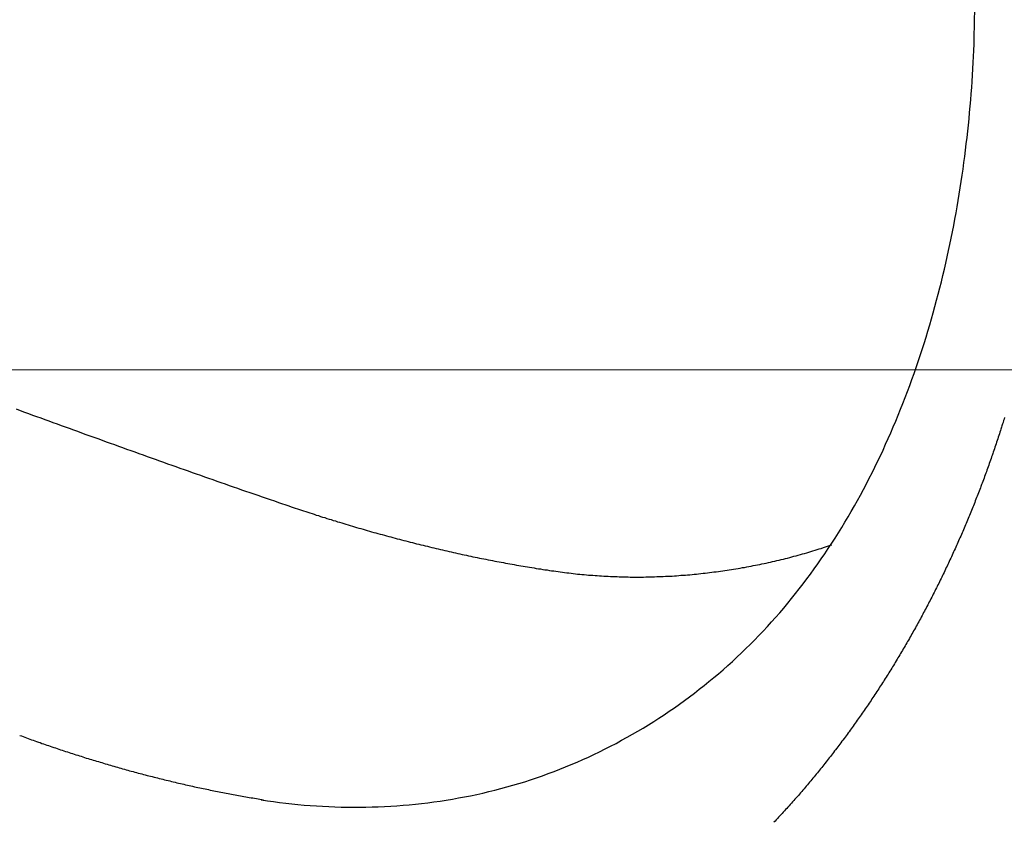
# Model space of a CAD drawing. Header units: millimetres. Extents: x -604189 to 881711, y -381903 to -7297.
# Tile 478 of 656: x -579599 to -579531, y -164151 to -164096. Entities that reach past the tile are written whole.
import ezdxf

# ---------------------------------------------------------------- set-up
doc = ezdxf.new("R2010")
doc.units = ezdxf.units.MM
doc.header["$LTSCALE"] = 100
doc.linetypes.add('0.5_0.5', pattern=[1, 0.5, -0.5])
doc.linetypes.add('ACAD_ISO04W100', pattern=[30.5, 24, -3, 0.5, -3])
doc.layers.get('Defpoints').update_dxf_attribs({"color": 30})
doc.layers.add('OPIS', color=7, linetype='Continuous')
doc.layers.add('strop osie', color=80, linetype='ACAD_ISO04W100', lineweight=5)
doc.styles.get("Standard").update_dxf_attribs({"font": 'romans.shx', "width": 0.5})
doc.dimstyles.new('1 50', dxfattribs={"dimtxt": 150, "dimasz": 80, "dimexe": 1, "dimexo": 1, "dimgap": 20, "dimtad": 1, "dimdec": 0, "dimlfac": 0.1, "dimtxsty": 'Standard', "dimblk": 'ARCHTICK', "dimcen": 200, "dimclrd": 2, "dimadec": 1, "dimazin": 0, "dimtfac": 1, "dimtdec": 0, "dimtmove": 0, "dimatfit": 3, "dimldrblk": 'ARCHTICK', "dimfxl": 120, "dimfxlon": 1, "dimtfill": 1, "dimarcsym": 0})

# ---------------------------------------------------------------- blocks, each defined once
blk = doc.blocks.new('_ArchTick')
at = {"layer": 'strop osie', "color": 0, "const_width": 0.15}
blk.add_lwpolyline([(-0.5, -0.5), (0.5, 0.5)], dxfattribs=at)
blk = doc.blocks.new('*D3294')
at = {"layer": 'Defpoints', "color": 0, "linetype": 'ByBlock', "lineweight": 5, "transparency": 16777216}
for p in [(-595783.126, -159420.303), (-593748.924, -159420.303), (-552118.935, -179940.303)]:
    blk.add_point(p, dxfattribs=at)
at = {"layer": 'OPIS', "color": 0, "linetype": 'Continuous', "lineweight": -2, "transparency": 16777216}
for p, q in [((-595723.126, -159420.303), (-595784.126, -159420.303)), ((-595723.126, -179940.303), (-595784.126, -179940.303))]:
    blk.add_line(p, q, dxfattribs=at)
at = {"layer": 'OPIS', "color": 2, "lineweight": -2, "transparency": 16777216}
blk.add_line((-595783.126, -179940.303), (-595783.126, -159420.303), dxfattribs=at)
at = {"layer": 'OPIS', "color": 2, "linetype": 'ByBlock', "lineweight": -2, "transparency": 16777216, "xscale": 80, "yscale": 80, "zscale": 80}
for p, rotation in [((-595783.126, -159420.303), 90), ((-595783.126, -179940.303), 270)]:
    blk.add_blockref('_ArchTick', p, dxfattribs=dict(at, rotation=rotation))
at = {"layer": 'OPIS', "color": 0, "linetype": 'ByBlock', "lineweight": 13, "transparency": 16777216, "insert": (-595878.126, -169680.303), "char_height": 150, "attachment_point": 5, "rotation": 90, "bg_fill": 3, "box_fill_scale": 1.1, "bg_fill_color": 256, "bg_fill_true_color": 13158600, "bg_fill_transparency": 0}
blk.add_mtext('2052', dxfattribs=at)

msp = doc.modelspace()

# ---------------------------------------------------------------- dimensions: what is measured, and where the dimension line sits
at = {"layer": 'OPIS', "color": 0, "linetype": 'ByBlock', "lineweight": 13}
dim = msp.add_linear_dim(base=(-595783.126, -159420.303), p1=(-552118.935, -179940.303), p2=(-593748.924, -159420.303), angle=90, dimstyle='1 50', override={"dimtmove": 1, "dimfxl": 60, "dimarcsym": 1}, dxfattribs=at)
dim.commit()
dim.dimension.update_dxf_attribs({"geometry": '*D3294', "text_midpoint": (-595878.126, -169680.303)})

# ---------------------------------------------------------------- next in the draw order: hatches: boundary and pattern name
at = {"layer": 'OPIS', "linetype": '0.5_0.5', "lineweight": 13}
h = msp.add_hatch(dxfattribs=at)
h.set_pattern_fill('ANSI37', color=0, scale=130)
h.set_pattern_definition([(45, (-597218.54, 256668.8), (-291.85832, 291.85832), []), (135, (-597218.54, 256668.8), (-291.85832, -291.85832), [])])
edge = h.paths.add_edge_path(flags=16)
edge.add_line((-570958.916, -168985.281), (-571058.916, -168985.281))
edge.add_line((-571058.916, -168985.281), (-572598.916, -168985.281))
edge.add_line((-572598.916, -168985.281), (-572598.915, -170470.3))
edge.add_line((-572598.915, -170470.3), (-570825.763, -170470.3))
edge.add_arc((-570508.916, -170339.099), 342.937, 180, 202.49364, ccw=False)
edge.add_arc((-570508.916, -170339.099), 342.937, 90, 180, ccw=False)
edge.add_line((-570508.916, -169996.163), (-570508.916, -169764.704))
edge.add_arc((-570058.916, -168985.281), 900, 180, 240, ccw=False)
edge = h.paths.add_edge_path(flags=17)
edge.add_line((-569358.915, -170085.281), (-569358.916, -168985.281))
edge.add_line((-569358.916, -168985.281), (-569358.917, -168985.281))
edge.add_line((-569358.917, -168985.281), (-569958.916, -168985.281))
edge.add_line((-569958.916, -168985.281), (-570058.916, -168985.281))
edge.add_line((-570058.916, -168985.281), (-570058.916, -168925.281))
edge.add_line((-570058.916, -168925.281), (-569958.916, -168925.281))
edge.add_line((-569958.916, -168925.281), (-569958.916, -168865.281))
edge.add_line((-569958.916, -168865.281), (-569358.916, -168865.281))
edge.add_line((-569358.916, -168865.281), (-569358.917, -166865.281))
edge.add_line((-569358.917, -166865.281), (-574098.917, -166865.286))
edge.add_line((-574098.917, -166865.286), (-574098.914, -171970.3))
edge.add_line((-574098.914, -171970.3), (-572608.913, -171970.3))
edge.add_line((-572608.913, -171970.3), (-571504.913, -170590.3))
edge.add_line((-571504.913, -170590.3), (-572718.915, -170590.3))
edge.add_line((-572718.915, -170590.3), (-572718.916, -168865.281))
edge.add_line((-572718.916, -168865.281), (-571058.916, -168865.281))
edge.add_line((-571058.916, -168865.281), (-571058.916, -168925.281))
edge.add_line((-571058.916, -168925.281), (-570958.916, -168925.281))
edge.add_line((-570958.916, -168925.281), (-570958.916, -168985.281))
edge.add_arc((-570058.916, -168985.281), 900, 180, 240)
edge.add_line((-570508.916, -169764.704), (-570508.916, -169996.163))
edge.add_arc((-570508.916, -170339.099), 342.937, 0, 90, ccw=False)
edge.add_arc((-570508.916, -170339.099), 342.937, 208.97989, 360, ccw=False)
edge.add_line((-570808.913, -170505.253), (-570808.913, -171171.086))
edge.add_arc((-570808.913, -171220.3), 49.214, 0, 90, ccw=False)
edge.add_arc((-570808.913, -171220.3), 49.214, 270, 360, ccw=False)
edge.add_line((-570808.913, -171269.514), (-570808.913, -171970.3))
edge.add_line((-570808.913, -171970.3), (-569358.914, -171970.3))
edge.add_line((-569358.914, -171970.3), (-569358.915, -170085.281))
h.paths.add_polyline_path([(-561118.924, -159870.303), (-590334.655, -159870.303), (-590334.655, -161470.303), (-562318.924, -161470.303), (-562318.924, -172095.292), (-561118.924, -172095.291), (-561118.924, -168350.303), (-552073.919, -168350.303), (-552073.92, -167150.303), (-561118.924, -167150.303)])
h.paths.add_polyline_path([(-572856.927, -169813.68), (-569451.07, -169813.68), (-569451.07, -169408.68), (-572856.927, -169408.68)], flags=16)
at = {"layer": 'OPIS', "linetype": 'ByBlock', "lineweight": 15}
h = msp.add_hatch(dxfattribs=at)
h.set_pattern_fill('ANSI37', color=0, scale=80, angle=45)
h.set_pattern_definition([(90, (-298582.96, 32475.8), (-254, 0), []), (180, (-298582.96, 32475.8), (-3e-14, -254), [])])
edge = h.paths.add_edge_path()
edge.add_arc((-579589.086, -167378.931), 50, 0, 90)
edge.add_line((-579589.086, -167328.931), (-579794.086, -167328.93))
edge.add_arc((-579794.086, -167378.93), 50, 89.99957, 180)
edge.add_line((-579844.086, -167378.93), (-579844.086, -167822.93))
edge.add_arc((-579794.086, -167822.93), 50, 180, 270)
edge.add_line((-579794.086, -167872.93), (-579589.085, -167872.931))
edge.add_arc((-579589.086, -167822.931), 50, 270.00137, 360)
edge.add_line((-579539.086, -167822.931), (-579539.086, -167378.931))
edge = h.paths.add_edge_path()
edge.add_arc((-579589.086, -167378.931), 50, 0, 90)
edge.add_line((-579589.086, -167328.931), (-579794.086, -167328.93))
edge.add_arc((-579794.086, -167378.93), 50, 89.99957, 180)
edge.add_line((-579844.086, -167378.93), (-579844.086, -167822.93))
edge.add_arc((-579794.086, -167822.93), 50, 180, 270)
edge.add_line((-579794.086, -167872.93), (-579589.085, -167872.931))
edge.add_arc((-579589.086, -167822.931), 50, 270.00137, 360)
edge.add_line((-579539.086, -167822.931), (-579539.086, -167378.931))
edge = h.paths.add_edge_path()
edge.add_line((-579899.087, -167300.93), (-579424.086, -167300.93))
edge.add_line((-579424.086, -167300.93), (-579424.086, -167900.93))
edge.add_line((-579424.086, -167900.93), (-579898.789, -167900.93))
edge.add_arc((-579899.086, -167892.935), 8, 180, 272.12845, ccw=False)
edge.add_line((-579907.086, -167892.935), (-579907.086, -167308.93))
edge.add_arc((-579899.086, -167308.93), 8, 90.0036, 180, ccw=False)
h.paths.add_polyline_path([(-581519.932, -164217.829), (-581520.004, -164223.092), (-581520.079, -164228.355), (-581520.156, -164233.617), (-581520.235, -164238.88), (-581520.318, -164244.143), (-581520.402, -164249.406), (-581520.489, -164254.669), (-581520.579, -164259.931), (-581520.671, -164265.194), (-581520.766, -164270.457), (-581520.863, -164275.719), (-581520.962, -164280.982), (-581521.064, -164286.244), (-581521.169, -164291.506), (-581521.276, -164296.769), (-581521.386, -164302.031), (-581521.498, -164307.293), (-581521.613, -164312.556), (-581521.73, -164317.818), (-581521.85, -164323.08), (-581521.972, -164328.342), (-581522.097, -164333.604), (-581522.225, -164338.866), (-581522.355, -164344.127), (-581522.488, -164349.389), (-581522.623, -164354.651), (-581522.76, -164359.913), (-581522.901, -164365.174), (-581523.043, -164370.436), (-581523.189, -164375.697), (-581523.337, -164380.958), (-581523.487, -164386.22), (-581523.64, -164391.481), (-581523.795, -164396.742), (-581523.953, -164402.003), (-581874.489, -164402.003), (-581874.664, -164396.198), (-581874.835, -164390.392), (-581875.003, -164384.587), (-581875.168, -164378.781), (-581875.329, -164372.976), (-581875.488, -164367.17), (-581875.643, -164361.364), (-581875.796, -164355.558), (-581875.945, -164349.752), (-581876.092, -164343.946), (-581876.235, -164338.14), (-581876.375, -164332.334), (-581876.512, -164326.527), (-581876.646, -164320.721), (-581876.777, -164314.914), (-581876.904, -164309.108), (-581877.029, -164303.301), (-581877.151, -164297.495), (-581877.269, -164291.688), (-581877.385, -164285.881), (-581877.497, -164280.074), (-581877.606, -164274.267), (-581877.713, -164268.461), (-581877.816, -164262.653), (-581877.916, -164256.846), (-581878.014, -164251.039), (-581878.108, -164245.232), (-581878.199, -164239.425), (-581878.287, -164233.618), (-581878.372, -164227.81), (-581878.454, -164222.003), (-581878.533, -164216.196), (-581878.609, -164210.388), (-581878.682, -164204.581), (-581878.751, -164198.773), (-581878.818, -164192.966), (-581878.881, -164187.158), (-581878.941, -164181.35), (-581878.997, -164175.543), (-581879.051, -164169.735), (-581879.101, -164163.927), (-581879.147, -164158.12), (-581879.191, -164152.312), (-581879.231, -164146.504), (-581879.267, -164140.696), (-581879.301, -164134.888), (-581879.332, -164129.081), (-581879.361, -164123.273), (-581879.388, -164117.465), (-581879.413, -164111.657), (-581879.437, -164105.849), (-581879.459, -164100.041), (-581879.475, -164094.233), (-581879.48, -164088.425), (-581879.472, -164082.617), (-581879.448, -164076.809), (-581879.406, -164071.002), (-581879.347, -164065.194), (-581879.269, -164059.387), (-581879.171, -164053.58), (-581879.054, -164047.773), (-581878.917, -164041.967), (-581878.759, -164036.161), (-581878.581, -164030.356), (-581878.381, -164024.551), (-581878.159, -164018.747), (-581877.914, -164012.944), (-581877.642, -164007.143), (-581877.341, -164001.342), (-581877.009, -163995.544), (-581876.642, -163989.748), (-581876.238, -163983.954), (-581875.795, -163978.163), (-581875.304, -163972.376), (-581874.753, -163966.594), (-581874.129, -163960.82), (-581873.419, -163955.056), (-581872.605, -163949.306), (-581871.67, -163943.574), (-581870.596, -163937.865), (-581869.362, -163932.188), (-581867.941, -163926.557), (-581866.302, -163920.987), (-581864.416, -163915.495), (-581862.246, -163910.11), (-581859.744, -163904.869), (-581856.869, -163899.824), (-581853.582, -163895.036), (-581849.851, -163890.591), (-581845.671, -163886.563), (-581841.105, -163882.977), (-581836.224, -163879.833), (-581831.097, -163877.106), (-581825.784, -163874.761), (-581820.336, -163872.759), (-581814.785, -163871.064), (-581809.154, -163869.636), (-581803.468, -163868.44), (-581797.747, -163867.44), (-581792, -163866.603), (-581786.235, -163865.9), (-581780.458, -163865.297), (-581774.674, -163864.778), (-581768.884, -163864.334), (-581763.088, -163863.958), (-581757.289, -163863.646), (-581751.486, -163863.39), (-581745.681, -163863.186), (-581739.874, -163863.026), (-581734.068, -163862.906), (-581728.26, -163862.819), (-581722.453, -163862.761), (-581716.645, -163862.725), (-581710.837, -163862.707), (-581705.029, -163862.7), (-581699.221, -163862.698), (-581693.958, -163862.699), (-581688.694, -163862.704), (-581683.431, -163862.718), (-581678.167, -163862.744), (-581672.904, -163862.788), (-581667.641, -163862.852), (-581662.379, -163862.942), (-581657.117, -163863.062), (-581651.856, -163863.215), (-581646.596, -163863.407), (-581641.337, -163863.64), (-581636.081, -163863.919), (-581630.828, -163864.249), (-581625.579, -163864.634), (-581620.334, -163865.078), (-581615.096, -163865.587), (-581609.864, -163866.17), (-581604.645, -163866.847), (-581599.442, -163867.642), (-581594.263, -163868.578), (-581589.115, -163869.676), (-581584.013, -163870.965), (-581578.971, -163872.474), (-581574.009, -163874.23), (-581569.153, -163876.259), (-581564.436, -163878.591), (-581559.896, -163881.253), (-581555.585, -163884.268), (-581551.554, -163887.652), (-581547.857, -163891.394), (-581544.534, -163895.471), (-581541.574, -163899.824), (-581538.952, -163904.387), (-581536.64, -163909.114), (-581534.606, -163913.968), (-581532.817, -163918.918), (-581531.241, -163923.939), (-581529.854, -163929.016), (-581528.636, -163934.137), (-581527.564, -163939.29), (-581526.619, -163944.467), (-581525.784, -163949.663), (-581525.048, -163954.875), (-581524.397, -163960.099), (-581523.818, -163965.33), (-581523.302, -163970.568), (-581522.84, -163975.811), (-581522.421, -163981.058), (-581522.037, -163986.308), (-581521.685, -163991.559), (-581521.363, -163996.813), (-581521.067, -164002.068), (-581520.796, -164007.324), (-581520.549, -164012.582), (-581520.322, -164017.84), (-581520.116, -164023.1), (-581519.928, -164028.36), (-581519.759, -164033.621), (-581519.607, -164038.882), (-581519.472, -164044.144), (-581519.354, -164049.406), (-581519.252, -164054.668), (-581519.166, -164059.931), (-581519.096, -164065.194), (-581519.041, -164070.457), (-581519.001, -164075.72), (-581518.976, -164080.984), (-581518.964, -164086.247), (-581518.964, -164091.51), (-581518.974, -164096.774), (-581518.991, -164102.037), (-581519.012, -164107.301), (-581519.034, -164112.564), (-581519.057, -164117.828), (-581519.081, -164123.091), (-581519.107, -164128.354), (-581519.135, -164133.618), (-581519.165, -164138.881), (-581519.197, -164144.144), (-581519.232, -164149.408), (-581519.269, -164154.671), (-581519.31, -164159.934), (-581519.353, -164165.198), (-581519.399, -164170.461), (-581519.447, -164175.724), (-581519.498, -164180.987), (-581519.552, -164186.25), (-581519.609, -164191.513), (-581519.668, -164196.777), (-581519.73, -164202.04), (-581519.795, -164207.303), (-581519.862, -164212.566)])
h.paths.add_polyline_path([(-582118.924, -164407.051), (-579418.924, -164407.051), (-579418.924, -162910.783), (-582118.924, -162910.783)])
h.paths.add_polyline_path([(-581950.717, -164839.225), (-581944.91, -164839.127), (-581939.103, -164839.033), (-581933.295, -164838.942), (-581927.488, -164838.854), (-581921.681, -164838.769), (-581915.873, -164838.687), (-581910.066, -164838.608), (-581904.259, -164838.532), (-581898.451, -164838.459), (-581892.644, -164838.39), (-581886.836, -164838.323), (-581881.028, -164838.26), (-581875.221, -164838.2), (-581869.413, -164838.144), (-581863.605, -164838.09), (-581857.798, -164838.04), (-581851.99, -164837.994), (-581846.182, -164837.95), (-581840.374, -164837.91), (-581834.567, -164837.874), (-581828.759, -164837.84), (-581822.951, -164837.809), (-581817.143, -164837.78), (-581811.335, -164837.753), (-581805.527, -164837.728), (-581799.719, -164837.704), (-581793.912, -164837.682), (-581788.104, -164837.666), (-581782.296, -164837.661), (-581776.488, -164837.669), (-581770.68, -164837.693), (-581764.872, -164837.735), (-581759.065, -164837.794), (-581753.257, -164837.872), (-581747.45, -164837.97), (-581741.643, -164838.087), (-581735.837, -164838.224), (-581730.031, -164838.382), (-581724.226, -164838.56), (-581718.422, -164838.76), (-581712.618, -164838.982), (-581706.815, -164839.227), (-581701.013, -164839.499), (-581695.213, -164839.8), (-581689.415, -164840.132), (-581683.618, -164840.499), (-581677.825, -164840.903), (-581672.034, -164841.346), (-581666.246, -164841.837), (-581660.465, -164842.388), (-581654.691, -164843.012), (-581648.927, -164843.722), (-581643.176, -164844.536), (-581637.444, -164845.471), (-581631.736, -164846.545), (-581626.059, -164847.779), (-581620.428, -164849.2), (-581614.858, -164850.839), (-581609.366, -164852.725), (-581603.98, -164854.895), (-581598.739, -164857.397), (-581593.694, -164860.272), (-581588.906, -164863.559), (-581584.462, -164867.29), (-581580.433, -164871.47), (-581576.847, -164876.036), (-581573.704, -164880.917), (-581570.976, -164886.044), (-581568.631, -164891.357), (-581566.63, -164896.805), (-581564.934, -164902.356), (-581563.507, -164907.987), (-581562.31, -164913.673), (-581561.31, -164919.394), (-581560.474, -164925.141), (-581559.77, -164930.906), (-581559.168, -164936.683), (-581558.648, -164942.467), (-581558.204, -164948.257), (-581557.829, -164954.053), (-581557.516, -164959.852), (-581557.261, -164965.655), (-581557.056, -164971.46), (-581556.897, -164977.267), (-581556.776, -164983.073), (-581556.69, -164988.881), (-581556.631, -164994.688), (-581556.596, -165000.496), (-581556.577, -165006.304), (-581556.57, -165012.112), (-581556.569, -165017.92), (-581556.57, -165023.183), (-581556.575, -165028.447), (-581556.588, -165033.71), (-581556.615, -165038.974), (-581556.658, -165044.237), (-581556.723, -165049.5), (-581556.813, -165054.762), (-581556.932, -165060.024), (-581557.086, -165065.285), (-581557.277, -165070.545), (-581557.51, -165075.804), (-581557.79, -165081.06), (-581558.119, -165086.313), (-581558.504, -165091.562), (-581558.949, -165096.807), (-581559.458, -165102.045), (-581560.04, -165107.276), (-581560.717, -165112.496), (-581561.513, -165117.699), (-581562.448, -165122.878), (-581563.547, -165128.026), (-581564.836, -165133.128), (-581566.345, -165138.17), (-581568.1, -165143.132), (-581570.129, -165147.988), (-581572.461, -165152.705), (-581575.123, -165157.245), (-581578.139, -165161.556), (-581581.522, -165165.587), (-581585.265, -165169.284), (-581589.342, -165172.607), (-581593.694, -165175.567), (-581598.257, -165178.189), (-581602.985, -165180.501), (-581607.838, -165182.535), (-581612.788, -165184.324), (-581617.81, -165185.9), (-581622.887, -165187.287), (-581628.007, -165188.505), (-581633.16, -165189.577), (-581638.337, -165190.522), (-581643.534, -165191.357), (-581648.746, -165192.093), (-581653.969, -165192.744), (-581659.201, -165193.323), (-581664.439, -165193.839), (-581669.682, -165194.301), (-581674.929, -165194.72), (-581680.178, -165195.104), (-581685.43, -165195.456), (-581690.683, -165195.778), (-581695.938, -165196.074), (-581701.195, -165196.345), (-581706.452, -165196.592), (-581711.711, -165196.819), (-581716.97, -165197.025), (-581722.23, -165197.213), (-581727.491, -165197.382), (-581732.752, -165197.534), (-581738.014, -165197.669), (-581743.276, -165197.787), (-581748.539, -165197.889), (-581753.801, -165197.975), (-581759.064, -165198.045), (-581764.327, -165198.1), (-581769.591, -165198.14), (-581774.854, -165198.165), (-581780.118, -165198.177), (-581785.381, -165198.177), (-581790.644, -165198.167), (-581795.908, -165198.15), (-581801.171, -165198.129), (-581806.435, -165198.107), (-581811.698, -165198.084), (-581816.961, -165198.06), (-581822.225, -165198.034), (-581827.488, -165198.006), (-581832.752, -165197.976), (-581838.015, -165197.944), (-581843.278, -165197.909), (-581848.541, -165197.872), (-581853.805, -165197.831), (-581859.068, -165197.788), (-581864.331, -165197.742), (-581869.594, -165197.694), (-581874.858, -165197.643), (-581880.121, -165197.589), (-581885.384, -165197.532), (-581890.647, -165197.473), (-581895.91, -165197.411), (-581901.173, -165197.346), (-581906.436, -165197.279), (-581911.699, -165197.209), (-581916.962, -165197.137), (-581922.225, -165197.062), (-581927.488, -165196.985), (-581932.751, -165196.906), (-581938.014, -165196.823), (-581943.276, -165196.739), (-581948.539, -165196.652), (-581953.802, -165196.562), (-581959.064, -165196.47), (-581964.327, -165196.375), (-581969.59, -165196.278), (-581974.852, -165196.179), (-581980.115, -165196.077), (-581985.377, -165195.972), (-581990.639, -165195.865), (-581995.902, -165195.755), (-582001.164, -165195.643), (-582006.426, -165195.528), (-582011.688, -165195.411), (-582016.95, -165195.291), (-582022.212, -165195.169), (-582027.474, -165195.044), (-582032.736, -165194.916), (-582037.998, -165194.786), (-582043.26, -165194.653), (-582048.521, -165194.518), (-582053.783, -165194.381), (-582059.045, -165194.24), (-582064.306, -165194.098), (-582069.568, -165193.952), (-582074.829, -165193.804), (-582080.09, -165193.654), (-582085.351, -165193.501), (-582090.613, -165193.346), (-582095.874, -165193.188), (-582095.874, -164842.652), (-582090.068, -164842.477), (-582084.263, -164842.306), (-582078.457, -164842.138), (-582072.652, -164841.973), (-582066.846, -164841.812), (-582061.04, -164841.653), (-582055.235, -164841.498), (-582049.429, -164841.345), (-582043.623, -164841.196), (-582037.817, -164841.049), (-582032.01, -164840.906), (-582026.204, -164840.766), (-582020.398, -164840.629), (-582014.591, -164840.495), (-582008.785, -164840.364), (-582002.978, -164840.237), (-581997.172, -164840.112), (-581991.365, -164839.99), (-581985.558, -164839.872), (-581979.752, -164839.756), (-581973.945, -164839.644), (-581968.138, -164839.535), (-581962.331, -164839.428), (-581956.524, -164839.325)])
edge = h.paths.add_edge_path()
edge.add_arc((-581748.924, -162268.543), 50, 0, 90.00043)
edge.add_line((-581748.924, -162218.543), (-581953.924, -162218.545))
edge.add_arc((-581953.924, -162268.545), 50, 90.00087, 180)
edge.add_line((-582003.924, -162268.545), (-582003.924, -162712.545))
edge.add_arc((-581953.924, -162712.545), 50, 180, 270.00224)
edge.add_line((-581953.922, -162762.545), (-581748.923, -162762.543))
edge.add_arc((-581748.924, -162712.543), 50, 270.00087, 360)
edge.add_line((-581698.924, -162712.543), (-581698.924, -162268.543))
edge = h.paths.add_edge_path()
edge.add_arc((-581748.924, -161668.543), 50, 0, 90.00043)
edge.add_line((-581748.924, -161618.543), (-581953.924, -161618.545))
edge.add_arc((-581953.924, -161668.545), 50, 90.00087, 180)
edge.add_line((-582003.924, -161668.545), (-582003.924, -162112.545))
edge.add_arc((-581953.924, -162112.545), 50, 180, 270.00224)
edge.add_line((-581953.922, -162162.545), (-581748.923, -162162.543))
edge.add_arc((-581748.924, -162112.543), 50, 270.00087, 360)
edge.add_line((-581698.924, -162112.543), (-581698.924, -161668.543))
h.paths.add_polyline_path([(-582118.924, -162790.543), (-579418.924, -162790.543), (-579418.924, -161590.543), (-582118.924, -161590.543)])
edge = h.paths.add_edge_path()
edge.add_arc((-579794.086, -168270.003), 50, 89.99957, 180)
edge.add_line((-579844.086, -168270.003), (-579844.086, -168714.003))
edge.add_arc((-579794.086, -168714.003), 50, 180, 270)
edge.add_line((-579794.086, -168764.003), (-579589.085, -168764.004))
edge.add_arc((-579589.086, -168714.004), 50, 270.00137, 360)
edge.add_line((-579539.086, -168714.004), (-579539.086, -168270.004))
edge.add_arc((-579589.086, -168270.004), 50, 0, 90)
edge.add_line((-579589.086, -168220.004), (-579794.086, -168220.003))
edge = h.paths.add_edge_path()
edge.add_arc((-579589.086, -169161.078), 50, 0, 90)
edge.add_line((-579589.086, -169111.078), (-579794.086, -169111.076))
edge.add_arc((-579794.086, -169161.076), 50, 89.99957, 180)
edge.add_line((-579844.086, -169161.076), (-579844.086, -169605.076))
edge.add_arc((-579794.086, -169605.076), 50, 180, 270)
edge.add_line((-579794.086, -169655.076), (-579589.085, -169655.078))
edge.add_arc((-579589.086, -169605.078), 50, 270.00137, 360)
edge.add_line((-579539.086, -169605.078), (-579539.086, -169161.078))
edge = h.paths.add_edge_path()
edge.add_arc((-579794.086, -170052.15), 50, 89.99957, 180)
edge.add_line((-579844.086, -170052.15), (-579844.086, -170496.15))
edge.add_arc((-579794.086, -170496.15), 50, 180, 270)
edge.add_line((-579794.086, -170546.15), (-579589.085, -170546.151))
edge.add_arc((-579589.086, -170496.151), 50, 270.00137, 360)
edge.add_line((-579539.086, -170496.151), (-579539.086, -170052.151))
edge.add_arc((-579589.086, -170052.151), 50, 0, 90)
edge.add_line((-579589.086, -170002.151), (-579794.086, -170002.15))
edge = h.paths.add_edge_path()
edge.add_arc((-579794.086, -170943.223), 50, 89.99957, 180)
edge.add_line((-579844.086, -170943.223), (-579844.086, -171387.223))
edge.add_arc((-579794.086, -171387.223), 50, 180, 270)
edge.add_line((-579794.086, -171437.223), (-579589.085, -171437.224))
edge.add_arc((-579589.086, -171387.224), 50, 270.00137, 360)
edge.add_line((-579539.086, -171387.224), (-579539.086, -170943.224))
edge.add_arc((-579589.086, -170943.224), 50, 0, 90)
edge.add_line((-579589.086, -170893.224), (-579794.086, -170893.223))
h.paths.add_polyline_path([(-579418.924, -164527.291), (-582118.924, -164527.291), (-582118.924, -171970.3), (-579418.924, -171970.3)])

# ---------------------------------------------------------------- next in the draw order: linework, layer by layer
at = {"color": 0, "linetype": 'ByBlock'}
msp.add_lwpolyline([(-579533.196, -164097.002, 0.00723), (-579532.219, -164029.396)], format="xyb", dxfattribs=at)
at = {"color": 0}
for points in [[(-579582.661, -164149.85, 0), (-579582.24, -164149.92, 0), (-579581.817, -164149.98, 0), (-579581.394, -164150.04, 0), (-579580.969, -164150.09, 0), (-579580.544, -164150.14, 0), (-579580.118, -164150.18, 0), (-579579.692, -164150.22, 0), (-579579.264, -164150.25, 0), (-579578.837, -164150.28, 0), (-579578.408, -164150.31, 0), (-579577.98, -164150.33, 0), (-579577.55, -164150.35, 0), (-579577.121, -164150.36, 0), (-579576.691, -164150.37, 0), (-579576.261, -164150.37, 0), (-579575.831, -164150.37, 0), (-579575.401, -164150.36, 0), (-579574.971, -164150.35, 0), (-579574.541, -164150.34, 0), (-579574.111, -164150.32, 0), (-579573.681, -164150.3, 0), (-579573.251, -164150.27, 0), (-579572.821, -164150.24, 0), (-579572.392, -164150.2, 0), (-579571.964, -164150.16, 0), (-579571.535, -164150.11, 0), (-579571.108, -164150.06, 0), (-579570.68, -164150, 0), (-579570.254, -164149.94, 0), (-579569.828, -164149.88, 0), (-579569.403, -164149.81, 0), (-579568.979, -164149.73, 0), (-579568.555, -164149.65, 0), (-579568.133, -164149.57, 0), (-579567.711, -164149.48, 0), (-579567.291, -164149.39, 0), (-579566.871, -164149.29, 0), (-579566.453, -164149.18, 0), (-579566.036, -164149.08, 0), (-579565.621, -164148.96, 0), (-579565.206, -164148.85, 0), (-579564.794, -164148.72, 0), (-579564.382, -164148.6, 0), (-579563.972, -164148.46, 0), (-579563.564, -164148.33, 0), (-579563.157, -164148.19, 0), (-579562.752, -164148.04, 0), (-579562.349, -164147.89, 0), (-579561.947, -164147.73, 0), (-579561.547, -164147.57, 0), (-579561.149, -164147.41, 0), (-579560.753, -164147.24, 0), (-579560.359, -164147.07, 0), (-579559.967, -164146.89, 0), (-579559.577, -164146.71, 0), (-579559.188, -164146.52, 0), (-579558.802, -164146.33, 0), (-579558.418, -164146.13, 0), (-579558.037, -164145.94, 0), (-579557.657, -164145.73, 0), (-579557.28, -164145.52, 0), (-579556.905, -164145.31, 0), (-579556.533, -164145.1, 0), (-579556.163, -164144.88, 0), (-579555.795, -164144.65, 0), (-579555.43, -164144.42, 0), (-579555.068, -164144.19, 0), (-579554.708, -164143.95, 0), (-579554.351, -164143.71, 0), (-579553.996, -164143.47, 0), (-579553.645, -164143.22, 0), (-579553.296, -164142.97, 0), (-579552.949, -164142.72, 0), (-579552.606, -164142.46, 0), (-579552.266, -164142.19, 0), (-579551.929, -164141.93, 0), (-579551.594, -164141.66, 0), (-579551.263, -164141.38, 0), (-579550.935, -164141.11, 0), (-579550.61, -164140.83, 0), (-579550.288, -164140.54, 0), (-579549.97, -164140.25, 0), (-579549.654, -164139.96, 0), (-579549.342, -164139.67, 0), (-579549.034, -164139.37, 0), (-579548.729, -164139.07, 0), (-579548.427, -164138.77, 0), (-579548.128, -164138.46, 0), (-579547.833, -164138.15, 0), (-579547.542, -164137.84, 0), (-579547.253, -164137.52, 0), (-579546.968, -164137.2, 0), (-579546.686, -164136.88, 0), (-579546.407, -164136.55, 0), (-579546.132, -164136.22, 0), (-579545.86, -164135.89, 0), (-579545.591, -164135.55, 0), (-579545.325, -164135.22, 0), (-579545.063, -164134.88, 0), (-579544.804, -164134.53, 0), (-579544.548, -164134.19, 0), (-579544.295, -164133.84, 0), (-579544.045, -164133.49, 0), (-579543.799, -164133.14, 0), (-579543.555, -164132.78, 0), (-579543.315, -164132.42, 0), (-579543.078, -164132.06, 0), (-579542.844, -164131.7, 0), (-579542.613, -164131.33, 0), (-579542.386, -164130.96, 0), (-579542.161, -164130.59, 0), (-579541.939, -164130.22, 0), (-579541.721, -164129.85, 0), (-579541.505, -164129.47, 0), (-579541.293, -164129.09, 0), (-579541.084, -164128.71, 0), (-579540.877, -164128.33, 0), (-579540.674, -164127.94, 0), (-579540.474, -164127.55, 0), (-579540.276, -164127.16, 0), (-579540.082, -164126.77, 0), (-579539.89, -164126.38, 0), (-579539.702, -164125.98, 0), (-579539.516, -164125.59, 0), (-579539.334, -164125.19, 0), (-579539.154, -164124.79, 0), (-579538.977, -164124.39, 0), (-579538.803, -164123.98, 0), (-579538.632, -164123.58, 0), (-579538.464, -164123.17, 0), (-579538.299, -164122.76, 0), (-579538.136, -164122.35, 0), (-579537.977, -164121.94, 0), (-579537.82, -164121.53, 0), (-579537.666, -164121.12, 0), (-579537.515, -164120.7, 0), (-579537.366, -164120.29, 0), (-579537.221, -164119.87, 0), (-579537.078, -164119.45, 0), (-579536.938, -164119.03, 0), (-579536.8, -164118.61, 0), (-579536.666, -164118.19, 0), (-579536.534, -164117.76, 0), (-579536.405, -164117.34, 0), (-579536.278, -164116.91, 0), (-579536.155, -164116.49, 0), (-579536.034, -164116.06, 0), (-579535.915, -164115.63, 0), (-579535.799, -164115.2, 0), (-579535.686, -164114.77, 0), (-579535.576, -164114.34, 0), (-579535.468, -164113.91, 0), (-579535.363, -164113.48, 0), (-579535.26, -164113.05, 0), (-579535.16, -164112.62, 0), (-579535.062, -164112.18, 0), (-579534.968, -164111.75, 0), (-579534.875, -164111.32, 0), (-579534.785, -164110.88, 0), (-579534.698, -164110.45, 0), (-579534.613, -164110.01, 0), (-579534.531, -164109.58, 0), (-579534.451, -164109.14, 0), (-579534.374, -164108.71, 0), (-579534.299, -164108.27, 0), (-579534.227, -164107.83, 0), (-579534.157, -164107.4, 0), (-579534.09, -164106.96, 0), (-579534.025, -164106.52, 0), (-579533.962, -164106.09, 0), (-579533.902, -164105.65, 0), (-579533.844, -164105.22, 0), (-579533.789, -164104.78, 0), (-579533.736, -164104.34, 0), (-579533.685, -164103.91, 0), (-579533.637, -164103.47, 0), (-579533.591, -164103.04, 0), (-579533.547, -164102.6, 0), (-579533.506, -164102.17, 0), (-579533.467, -164101.74, 0), (-579533.43, -164101.3, 0), (-579533.396, -164100.87, 0), (-579533.364, -164100.44, 0), (-579533.334, -164100.01, 0), (-579533.306, -164099.57, 0), (-579533.281, -164099.14, 0), (-579533.258, -164098.71, 0), (-579533.237, -164098.28, 0), (-579533.218, -164097.86, 0), (-579533.202, -164097.43, 0), (-579533.187, -164097, 0)], [(-579599.673, -164122.74, 0), (-579599.389, -164122.85, 0), (-579599.106, -164122.95, 0), (-579598.822, -164123.05, 0), (-579598.538, -164123.16, 0), (-579598.255, -164123.26, 0), (-579597.971, -164123.36, 0), (-579597.687, -164123.47, 0), (-579597.403, -164123.57, 0), (-579597.119, -164123.67, 0), (-579596.836, -164123.78, 0), (-579596.552, -164123.88, 0), (-579596.268, -164123.98, 0), (-579595.984, -164124.08, 0), (-579595.7, -164124.19, 0), (-579595.416, -164124.29, 0), (-579595.132, -164124.39, 0), (-579594.848, -164124.5, 0), (-579594.564, -164124.6, 0), (-579594.28, -164124.7, 0), (-579593.996, -164124.8, 0), (-579593.712, -164124.91, 0), (-579593.428, -164125.01, 0), (-579593.144, -164125.11, 0), (-579592.86, -164125.21, 0), (-579592.576, -164125.32, 0), (-579592.292, -164125.42, 0), (-579592.008, -164125.52, 0), (-579591.723, -164125.62, 0), (-579591.439, -164125.72, 0), (-579591.155, -164125.83, 0), (-579590.871, -164125.93, 0), (-579590.586, -164126.03, 0), (-579590.302, -164126.13, 0), (-579590.017, -164126.23, 0), (-579589.733, -164126.33, 0), (-579589.449, -164126.43, 0), (-579589.164, -164126.54, 0), (-579588.88, -164126.64, 0), (-579588.595, -164126.74, 0), (-579588.31, -164126.84, 0), (-579588.026, -164126.94, 0), (-579587.741, -164127.04, 0), (-579587.456, -164127.14, 0), (-579587.172, -164127.24, 0), (-579586.887, -164127.34, 0), (-579586.602, -164127.44, 0), (-579586.317, -164127.54, 0), (-579586.032, -164127.64, 0), (-579585.747, -164127.74, 0), (-579585.462, -164127.84, 0), (-579585.177, -164127.94, 0), (-579584.892, -164128.04, 0), (-579584.607, -164128.14, 0), (-579584.321, -164128.24, 0), (-579584.036, -164128.34, 0), (-579583.751, -164128.44, 0), (-579583.465, -164128.54, 0), (-579583.18, -164128.63, 0), (-579582.895, -164128.73, 0), (-579582.609, -164128.83, 0), (-579582.323, -164128.93, 0), (-579582.038, -164129.03, 0), (-579581.752, -164129.12, 0), (-579581.466, -164129.22, 0), (-579581.18, -164129.32, 0)], [(-579531.083, -164123.32, 0), (-579531.118, -164123.44, 0), (-579531.154, -164123.55, 0), (-579531.19, -164123.67, 0), (-579531.226, -164123.78, 0), (-579531.262, -164123.9, 0), (-579531.298, -164124.01, 0), (-579531.335, -164124.13, 0), (-579531.371, -164124.24, 0), (-579531.408, -164124.36, 0), (-579531.445, -164124.47, 0), (-579531.482, -164124.59, 0), (-579531.52, -164124.7, 0), (-579531.557, -164124.82, 0), (-579531.595, -164124.93, 0), (-579531.633, -164125.04, 0), (-579531.671, -164125.16, 0), (-579531.709, -164125.27, 0), (-579531.747, -164125.39, 0), (-579531.786, -164125.5, 0), (-579531.825, -164125.61, 0), (-579531.864, -164125.73, 0), (-579531.903, -164125.84, 0), (-579531.942, -164125.96, 0), (-579531.981, -164126.07, 0), (-579532.021, -164126.18, 0), (-579532.061, -164126.3, 0), (-579532.101, -164126.41, 0), (-579532.141, -164126.52, 0), (-579532.181, -164126.64, 0), (-579532.222, -164126.75, 0), (-579532.262, -164126.86, 0), (-579532.303, -164126.98, 0), (-579532.344, -164127.09, 0), (-579532.386, -164127.2, 0), (-579532.427, -164127.32, 0), (-579532.468, -164127.43, 0), (-579532.51, -164127.54, 0), (-579532.552, -164127.66, 0), (-579532.594, -164127.77, 0), (-579532.636, -164127.88, 0), (-579532.679, -164127.99, 0), (-579532.721, -164128.11, 0), (-579532.764, -164128.22, 0), (-579532.807, -164128.33, 0), (-579532.85, -164128.44, 0), (-579532.894, -164128.56, 0), (-579532.937, -164128.67, 0), (-579532.981, -164128.78, 0), (-579533.025, -164128.89, 0), (-579533.069, -164129, 0), (-579533.113, -164129.12, 0), (-579533.157, -164129.23, 0), (-579533.202, -164129.34, 0), (-579533.246, -164129.45, 0), (-579533.291, -164129.56, 0), (-579533.336, -164129.67, 0), (-579533.381, -164129.79, 0), (-579533.427, -164129.9, 0), (-579533.472, -164130.01, 0), (-579533.518, -164130.12, 0), (-579533.564, -164130.23, 0), (-579533.61, -164130.34, 0), (-579533.656, -164130.45, 0), (-579533.703, -164130.57, 0), (-579533.75, -164130.68, 0), (-579533.796, -164130.79, 0), (-579533.843, -164130.9, 0), (-579533.891, -164131.01, 0), (-579533.938, -164131.12, 0), (-579533.985, -164131.23, 0), (-579534.033, -164131.34, 0), (-579534.081, -164131.45, 0), (-579534.129, -164131.56, 0), (-579534.177, -164131.67, 0), (-579534.226, -164131.78, 0), (-579534.274, -164131.89, 0), (-579534.323, -164132, 0), (-579534.372, -164132.11, 0), (-579534.421, -164132.22, 0), (-579534.47, -164132.33, 0), (-579534.52, -164132.44, 0), (-579534.569, -164132.55, 0), (-579534.619, -164132.66, 0), (-579534.669, -164132.77, 0), (-579534.719, -164132.88, 0), (-579534.769, -164132.99, 0), (-579534.82, -164133.1, 0), (-579534.871, -164133.21, 0), (-579534.921, -164133.32, 0), (-579534.972, -164133.43, 0), (-579535.024, -164133.53, 0), (-579535.075, -164133.64, 0), (-579535.127, -164133.75, 0), (-579535.178, -164133.86, 0), (-579535.23, -164133.97, 0), (-579535.282, -164134.08, 0), (-579535.335, -164134.19, 0), (-579535.387, -164134.3, 0), (-579535.44, -164134.4, 0), (-579535.492, -164134.51, 0), (-579535.545, -164134.62, 0), (-579535.598, -164134.73, 0), (-579535.652, -164134.84, 0), (-579535.705, -164134.94, 0), (-579535.759, -164135.05, 0), (-579535.813, -164135.16, 0), (-579535.867, -164135.27, 0), (-579535.921, -164135.37, 0), (-579535.975, -164135.48, 0), (-579536.03, -164135.59, 0), (-579536.085, -164135.7, 0), (-579536.139, -164135.8, 0), (-579536.194, -164135.91, 0), (-579536.25, -164136.02, 0), (-579536.305, -164136.12, 0), (-579536.361, -164136.23, 0), (-579536.417, -164136.34, 0), (-579536.472, -164136.44, 0), (-579536.529, -164136.55, 0), (-579536.585, -164136.66, 0), (-579536.641, -164136.76, 0), (-579536.698, -164136.87, 0), (-579536.755, -164136.98, 0), (-579536.812, -164137.08, 0), (-579536.869, -164137.19, 0), (-579536.926, -164137.29, 0), (-579536.984, -164137.4, 0), (-579537.042, -164137.51, 0), (-579537.099, -164137.61, 0), (-579537.158, -164137.72, 0), (-579537.216, -164137.82, 0), (-579537.274, -164137.93, 0), (-579537.333, -164138.03, 0), (-579537.391, -164138.14, 0), (-579537.45, -164138.24, 0), (-579537.509, -164138.35, 0), (-579537.569, -164138.45, 0), (-579537.628, -164138.56, 0), (-579537.688, -164138.66, 0), (-579537.748, -164138.77, 0), (-579537.808, -164138.87, 0), (-579537.868, -164138.97, 0), (-579537.928, -164139.08, 0), (-579537.989, -164139.18, 0), (-579538.049, -164139.29, 0), (-579538.11, -164139.39, 0), (-579538.171, -164139.49, 0), (-579538.232, -164139.6, 0), (-579538.294, -164139.7, 0), (-579538.355, -164139.8, 0), (-579538.417, -164139.91, 0), (-579538.479, -164140.01, 0), (-579538.541, -164140.11, 0), (-579538.603, -164140.22, 0), (-579538.666, -164140.32, 0), (-579538.728, -164140.42, 0), (-579538.791, -164140.53, 0), (-579538.854, -164140.63, 0), (-579538.917, -164140.73, 0), (-579538.98, -164140.83, 0), (-579539.044, -164140.94, 0), (-579539.108, -164141.04, 0), (-579539.171, -164141.14, 0), (-579539.235, -164141.24, 0), (-579539.3, -164141.34, 0), (-579539.364, -164141.44, 0), (-579539.428, -164141.55, 0), (-579539.493, -164141.65, 0), (-579539.558, -164141.75, 0), (-579539.623, -164141.85, 0), (-579539.688, -164141.95, 0), (-579539.754, -164142.05, 0), (-579539.819, -164142.15, 0), (-579539.885, -164142.25, 0), (-579539.951, -164142.35, 0), (-579540.017, -164142.46, 0), (-579540.083, -164142.56, 0), (-579540.15, -164142.66, 0), (-579540.216, -164142.76, 0), (-579540.283, -164142.86, 0), (-579540.35, -164142.96, 0), (-579540.417, -164143.06, 0), (-579540.485, -164143.16, 0), (-579540.552, -164143.26, 0), (-579540.62, -164143.36, 0), (-579540.688, -164143.45, 0), (-579540.756, -164143.55, 0), (-579540.824, -164143.65, 0), (-579540.892, -164143.75, 0), (-579540.961, -164143.85, 0), (-579541.03, -164143.95, 0), (-579541.099, -164144.05, 0), (-579541.168, -164144.15, 0), (-579541.237, -164144.25, 0), (-579541.306, -164144.34, 0), (-579541.376, -164144.44, 0), (-579541.446, -164144.54, 0), (-579541.516, -164144.64, 0), (-579541.586, -164144.74, 0), (-579541.656, -164144.83, 0), (-579541.727, -164144.93, 0), (-579541.797, -164145.03, 0), (-579541.868, -164145.13, 0), (-579541.939, -164145.22, 0), (-579542.01, -164145.32, 0), (-579542.082, -164145.42, 0), (-579542.153, -164145.51, 0), (-579542.225, -164145.61, 0), (-579542.297, -164145.71, 0), (-579542.369, -164145.8, 0), (-579542.441, -164145.9, 0), (-579542.514, -164146, 0), (-579542.586, -164146.09, 0), (-579542.659, -164146.19, 0), (-579542.732, -164146.28, 0), (-579542.805, -164146.38, 0), (-579542.878, -164146.47, 0), (-579542.952, -164146.57, 0), (-579543.025, -164146.67, 0), (-579543.099, -164146.76, 0), (-579543.173, -164146.86, 0), (-579543.247, -164146.95, 0), (-579543.322, -164147.04, 0), (-579543.396, -164147.14, 0), (-579543.471, -164147.23, 0), (-579543.546, -164147.33, 0), (-579543.621, -164147.42, 0), (-579543.696, -164147.52, 0), (-579543.771, -164147.61, 0), (-579543.847, -164147.7, 0), (-579543.923, -164147.8, 0), (-579543.999, -164147.89, 0), (-579544.075, -164147.98, 0), (-579544.151, -164148.08, 0), (-579544.227, -164148.17, 0), (-579544.304, -164148.26, 0), (-579544.381, -164148.36, 0), (-579544.458, -164148.45, 0), (-579544.535, -164148.54, 0), (-579544.612, -164148.63, 0), (-579544.689, -164148.73, 0), (-579544.767, -164148.82, 0), (-579544.845, -164148.91, 0), (-579544.923, -164149, 0), (-579545.001, -164149.09, 0), (-579545.079, -164149.18, 0), (-579545.158, -164149.28, 0), (-579545.237, -164149.37, 0), (-579545.315, -164149.46, 0), (-579545.394, -164149.55, 0), (-579545.474, -164149.64, 0), (-579545.553, -164149.73, 0), (-579545.632, -164149.82, 0), (-579545.712, -164149.91, 0), (-579545.792, -164150, 0), (-579545.872, -164150.09, 0), (-579545.952, -164150.18, 0), (-579546.033, -164150.27, 0), (-579546.113, -164150.36, 0), (-579546.194, -164150.45, 0), (-579546.275, -164150.54, 0), (-579546.356, -164150.63, 0), (-579546.437, -164150.72, 0), (-579546.518, -164150.8, 0), (-579546.6, -164150.89, 0), (-579546.682, -164150.98, 0), (-579546.764, -164151.07, 0), (-579546.846, -164151.16, 0), (-579546.928, -164151.25, 0), (-579547.011, -164151.33, 0), (-579547.093, -164151.42, 0)], [(-579581.18, -164129.32, 0), (-579581.035, -164129.37, 0), (-579580.889, -164129.42, 0), (-579580.744, -164129.47, 0), (-579580.598, -164129.52, 0), (-579580.452, -164129.57, 0), (-579580.306, -164129.62, 0), (-579580.16, -164129.66, 0), (-579580.014, -164129.71, 0), (-579579.868, -164129.76, 0), (-579579.722, -164129.81, 0), (-579579.576, -164129.86, 0), (-579579.43, -164129.91, 0), (-579579.283, -164129.95, 0), (-579579.137, -164130, 0), (-579578.99, -164130.05, 0), (-579578.844, -164130.1, 0), (-579578.697, -164130.14, 0), (-579578.55, -164130.19, 0), (-579578.404, -164130.24, 0), (-579578.257, -164130.28, 0), (-579578.11, -164130.33, 0), (-579577.963, -164130.38, 0), (-579577.816, -164130.42, 0), (-579577.669, -164130.47, 0), (-579577.522, -164130.51, 0), (-579577.374, -164130.56, 0), (-579577.227, -164130.6, 0), (-579577.08, -164130.65, 0), (-579576.932, -164130.69, 0), (-579576.785, -164130.74, 0), (-579576.637, -164130.78, 0), (-579576.489, -164130.83, 0), (-579576.342, -164130.87, 0), (-579576.194, -164130.91, 0), (-579576.046, -164130.96, 0), (-579575.898, -164131, 0), (-579575.75, -164131.04, 0), (-579575.602, -164131.09, 0), (-579575.454, -164131.13, 0), (-579575.306, -164131.17, 0), (-579575.157, -164131.21, 0), (-579575.009, -164131.26, 0), (-579574.861, -164131.3, 0), (-579574.712, -164131.34, 0), (-579574.564, -164131.38, 0), (-579574.415, -164131.42, 0), (-579574.267, -164131.46, 0), (-579574.118, -164131.5, 0), (-579573.969, -164131.54, 0), (-579573.821, -164131.58, 0), (-579573.672, -164131.62, 0), (-579573.523, -164131.66, 0), (-579573.374, -164131.7, 0), (-579573.225, -164131.74, 0), (-579573.076, -164131.78, 0), (-579572.927, -164131.82, 0), (-579572.778, -164131.86, 0), (-579572.628, -164131.9, 0), (-579572.479, -164131.94, 0), (-579572.33, -164131.98, 0), (-579572.18, -164132.01, 0), (-579572.031, -164132.05, 0), (-579571.881, -164132.09, 0), (-579571.732, -164132.13, 0), (-579571.582, -164132.16, 0), (-579571.433, -164132.2, 0), (-579571.283, -164132.24, 0), (-579571.133, -164132.27, 0), (-579570.983, -164132.31, 0), (-579570.833, -164132.35, 0), (-579570.683, -164132.38, 0), (-579570.533, -164132.42, 0), (-579570.383, -164132.45, 0), (-579570.233, -164132.49, 0), (-579570.083, -164132.52, 0), (-579569.933, -164132.56, 0), (-579569.783, -164132.59, 0), (-579569.633, -164132.63, 0), (-579569.482, -164132.66, 0), (-579569.332, -164132.69, 0), (-579569.181, -164132.73, 0), (-579569.031, -164132.76, 0), (-579568.88, -164132.79, 0), (-579568.73, -164132.83, 0), (-579568.579, -164132.86, 0), (-579568.429, -164132.89, 0), (-579568.278, -164132.92, 0), (-579568.127, -164132.96, 0), (-579567.976, -164132.99, 0), (-579567.825, -164133.02, 0), (-579567.675, -164133.05, 0), (-579567.524, -164133.08, 0), (-579567.373, -164133.11, 0), (-579567.222, -164133.14, 0), (-579567.071, -164133.17, 0), (-579566.92, -164133.2, 0), (-579566.768, -164133.23, 0), (-579566.617, -164133.26, 0), (-579566.466, -164133.29, 0), (-579566.315, -164133.32, 0), (-579566.163, -164133.35, 0), (-579566.012, -164133.38, 0), (-579565.861, -164133.4, 0), (-579565.709, -164133.43, 0), (-579565.558, -164133.46, 0), (-579565.406, -164133.49, 0), (-579565.255, -164133.51, 0), (-579565.103, -164133.54, 0), (-579564.952, -164133.57, 0), (-579564.8, -164133.59, 0), (-579564.648, -164133.62, 0), (-579564.497, -164133.65, 0), (-579564.345, -164133.67, 0), (-579564.193, -164133.7, 0), (-579564.041, -164133.72, 0), (-579563.889, -164133.75, 0), (-579563.737, -164133.77, 0), (-579563.585, -164133.8, 0), (-579563.433, -164133.82, 0), (-579563.281, -164133.84, 0), (-579563.129, -164133.87, 0), (-579562.977, -164133.89, 0), (-579562.825, -164133.91, 0), (-579562.673, -164133.94, 0), (-579562.521, -164133.96, 0), (-579562.369, -164133.98, 0), (-579562.216, -164134, 0)], [(-579562.216, -164134, 0), (-579562.067, -164134.02, 0), (-579561.916, -164134.04, 0), (-579561.766, -164134.06, 0), (-579561.616, -164134.08, 0), (-579561.465, -164134.1, 0), (-579561.315, -164134.12, 0), (-579561.164, -164134.14, 0), (-579561.013, -164134.16, 0), (-579560.862, -164134.17, 0), (-579560.711, -164134.19, 0), (-579560.56, -164134.2, 0), (-579560.409, -164134.22, 0), (-579560.258, -164134.23, 0), (-579560.106, -164134.25, 0), (-579559.954, -164134.26, 0), (-579559.803, -164134.27, 0), (-579559.651, -164134.28, 0), (-579559.499, -164134.29, 0), (-579559.347, -164134.3, 0), (-579559.195, -164134.31, 0), (-579559.043, -164134.32, 0), (-579558.891, -164134.33, 0), (-579558.738, -164134.34, 0), (-579558.586, -164134.35, 0), (-579558.434, -164134.36, 0), (-579558.281, -164134.36, 0), (-579558.129, -164134.37, 0), (-579557.976, -164134.37, 0), (-579557.823, -164134.38, 0), (-579557.671, -164134.38, 0), (-579557.518, -164134.39, 0), (-579557.365, -164134.39, 0), (-579557.212, -164134.39, 0), (-579557.059, -164134.4, 0), (-579556.906, -164134.4, 0), (-579556.753, -164134.4, 0), (-579556.6, -164134.4, 0), (-579556.447, -164134.4, 0), (-579556.294, -164134.4, 0), (-579556.141, -164134.4, 0), (-579555.988, -164134.39, 0), (-579555.835, -164134.39, 0), (-579555.682, -164134.39, 0), (-579555.529, -164134.38, 0), (-579555.375, -164134.38, 0), (-579555.222, -164134.37, 0), (-579555.069, -164134.37, 0), (-579554.916, -164134.36, 0), (-579554.763, -164134.36, 0), (-579554.61, -164134.35, 0), (-579554.457, -164134.34, 0), (-579554.303, -164134.33, 0), (-579554.15, -164134.33, 0), (-579553.997, -164134.32, 0), (-579553.844, -164134.31, 0), (-579553.691, -164134.3, 0), (-579553.538, -164134.28, 0), (-579553.385, -164134.27, 0), (-579553.232, -164134.26, 0), (-579553.079, -164134.25, 0), (-579552.926, -164134.24, 0), (-579552.773, -164134.22, 0), (-579552.621, -164134.21, 0), (-579552.468, -164134.19, 0), (-579552.315, -164134.18, 0), (-579552.163, -164134.16, 0), (-579552.01, -164134.14, 0), (-579551.858, -164134.13, 0), (-579551.705, -164134.11, 0), (-579551.553, -164134.09, 0), (-579551.4, -164134.07, 0), (-579551.248, -164134.05, 0), (-579551.096, -164134.03, 0), (-579550.944, -164134.01, 0), (-579550.792, -164133.99, 0), (-579550.64, -164133.97, 0), (-579550.488, -164133.95, 0), (-579550.336, -164133.93, 0), (-579550.185, -164133.9, 0), (-579550.033, -164133.88, 0), (-579549.882, -164133.86, 0), (-579549.731, -164133.83, 0), (-579549.579, -164133.81, 0), (-579549.428, -164133.78, 0), (-579549.277, -164133.75, 0), (-579549.126, -164133.73, 0), (-579548.976, -164133.7, 0), (-579548.825, -164133.67, 0), (-579548.675, -164133.64, 0), (-579548.524, -164133.61, 0), (-579548.374, -164133.58, 0), (-579548.224, -164133.55, 0), (-579548.074, -164133.52, 0), (-579547.924, -164133.49, 0), (-579547.774, -164133.46, 0), (-579547.625, -164133.43, 0), (-579547.475, -164133.4, 0), (-579547.326, -164133.36, 0), (-579547.177, -164133.33, 0), (-579547.028, -164133.29, 0), (-579546.879, -164133.26, 0), (-579546.731, -164133.22, 0), (-579546.582, -164133.19, 0), (-579546.434, -164133.15, 0), (-579546.286, -164133.12, 0), (-579546.138, -164133.08, 0), (-579545.99, -164133.04, 0), (-579545.843, -164133, 0), (-579545.696, -164132.96, 0), (-579545.548, -164132.92, 0), (-579545.401, -164132.88, 0), (-579545.255, -164132.84, 0), (-579545.108, -164132.8, 0), (-579544.962, -164132.76, 0), (-579544.816, -164132.72, 0), (-579544.67, -164132.67, 0), (-579544.524, -164132.63, 0), (-579544.378, -164132.59, 0), (-579544.233, -164132.54, 0), (-579544.088, -164132.5, 0), (-579543.943, -164132.45, 0), (-579543.799, -164132.41, 0), (-579543.654, -164132.36, 0), (-579543.51, -164132.31, 0), (-579543.366, -164132.27, 0), (-579543.222, -164132.22, 0), (-579543.079, -164132.17, 0)], [(-579599.43, -164145.39, 0), (-579599.313, -164145.43, 0), (-579599.195, -164145.47, 0), (-579599.078, -164145.52, 0), (-579598.96, -164145.56, 0), (-579598.842, -164145.6, 0), (-579598.724, -164145.64, 0), (-579598.606, -164145.69, 0), (-579598.488, -164145.73, 0), (-579598.37, -164145.77, 0), (-579598.252, -164145.81, 0), (-579598.134, -164145.85, 0), (-579598.016, -164145.89, 0), (-579597.898, -164145.94, 0), (-579597.78, -164145.98, 0), (-579597.661, -164146.02, 0), (-579597.543, -164146.06, 0), (-579597.425, -164146.1, 0), (-579597.306, -164146.14, 0), (-579597.188, -164146.18, 0), (-579597.069, -164146.22, 0), (-579596.95, -164146.26, 0), (-579596.832, -164146.3, 0), (-579596.713, -164146.34, 0), (-579596.594, -164146.38, 0), (-579596.475, -164146.42, 0), (-579596.357, -164146.46, 0), (-579596.238, -164146.5, 0), (-579596.119, -164146.54, 0), (-579596, -164146.58, 0), (-579595.88, -164146.61, 0), (-579595.761, -164146.65, 0), (-579595.642, -164146.69, 0), (-579595.523, -164146.73, 0), (-579595.404, -164146.77, 0), (-579595.284, -164146.81, 0), (-579595.165, -164146.84, 0), (-579595.045, -164146.88, 0), (-579594.926, -164146.92, 0), (-579594.806, -164146.96, 0), (-579594.687, -164146.99, 0), (-579594.567, -164147.03, 0), (-579594.447, -164147.07, 0), (-579594.328, -164147.1, 0), (-579594.208, -164147.14, 0), (-579594.088, -164147.18, 0), (-579593.968, -164147.21, 0), (-579593.848, -164147.25, 0), (-579593.728, -164147.28, 0), (-579593.608, -164147.32, 0), (-579593.488, -164147.36, 0), (-579593.368, -164147.39, 0), (-579593.247, -164147.43, 0), (-579593.127, -164147.46, 0), (-579593.007, -164147.5, 0), (-579592.887, -164147.53, 0), (-579592.766, -164147.56, 0), (-579592.646, -164147.6, 0), (-579592.525, -164147.63, 0), (-579592.405, -164147.67, 0), (-579592.284, -164147.7, 0), (-579592.164, -164147.74, 0), (-579592.043, -164147.77, 0), (-579591.922, -164147.8, 0), (-579591.801, -164147.84, 0), (-579591.681, -164147.87, 0), (-579591.56, -164147.9, 0), (-579591.439, -164147.93, 0), (-579591.318, -164147.97, 0), (-579591.197, -164148, 0), (-579591.076, -164148.03, 0), (-579590.955, -164148.06, 0), (-579590.834, -164148.1, 0), (-579590.712, -164148.13, 0), (-579590.591, -164148.16, 0), (-579590.47, -164148.19, 0), (-579590.349, -164148.22, 0), (-579590.227, -164148.25, 0), (-579590.106, -164148.28, 0), (-579589.984, -164148.31, 0), (-579589.863, -164148.34, 0), (-579589.741, -164148.37, 0), (-579589.62, -164148.4, 0), (-579589.498, -164148.43, 0), (-579589.377, -164148.46, 0), (-579589.255, -164148.49, 0), (-579589.133, -164148.52, 0), (-579589.012, -164148.55, 0), (-579588.89, -164148.58, 0), (-579588.768, -164148.61, 0), (-579588.646, -164148.64, 0), (-579588.524, -164148.67, 0), (-579588.402, -164148.7, 0), (-579588.28, -164148.73, 0), (-579588.158, -164148.75, 0), (-579588.036, -164148.78, 0), (-579587.914, -164148.81, 0), (-579587.792, -164148.84, 0), (-579587.67, -164148.86, 0), (-579587.547, -164148.89, 0), (-579587.425, -164148.92, 0), (-579587.303, -164148.95, 0), (-579587.18, -164148.97, 0), (-579587.058, -164149, 0), (-579586.936, -164149.03, 0), (-579586.813, -164149.05, 0), (-579586.691, -164149.08, 0), (-579586.568, -164149.1, 0), (-579586.446, -164149.13, 0), (-579586.323, -164149.15, 0), (-579586.2, -164149.18, 0), (-579586.078, -164149.21, 0), (-579585.955, -164149.23, 0), (-579585.832, -164149.25, 0), (-579585.709, -164149.28, 0), (-579585.587, -164149.3, 0), (-579585.464, -164149.33, 0), (-579585.341, -164149.35, 0), (-579585.218, -164149.38, 0), (-579585.095, -164149.4, 0), (-579584.972, -164149.42, 0), (-579584.849, -164149.45, 0), (-579584.726, -164149.47, 0), (-579584.603, -164149.49, 0), (-579584.48, -164149.52, 0), (-579584.357, -164149.54, 0), (-579584.234, -164149.56, 0), (-579584.11, -164149.58, 0), (-579583.987, -164149.6, 0), (-579583.864, -164149.63, 0), (-579583.741, -164149.65, 0), (-579583.617, -164149.67, 0), (-579583.494, -164149.69, 0), (-579583.371, -164149.71, 0), (-579583.247, -164149.73, 0), (-579583.124, -164149.75, 0), (-579583, -164149.77, 0), (-579582.877, -164149.79, 0), (-579582.753, -164149.81, 0), (-579582.63, -164149.83, 0), (-579582.506, -164149.85, 0)]]:
    msp.add_polyline3d(points, dxfattribs=at)

doc.saveas('drawing.dxf')
